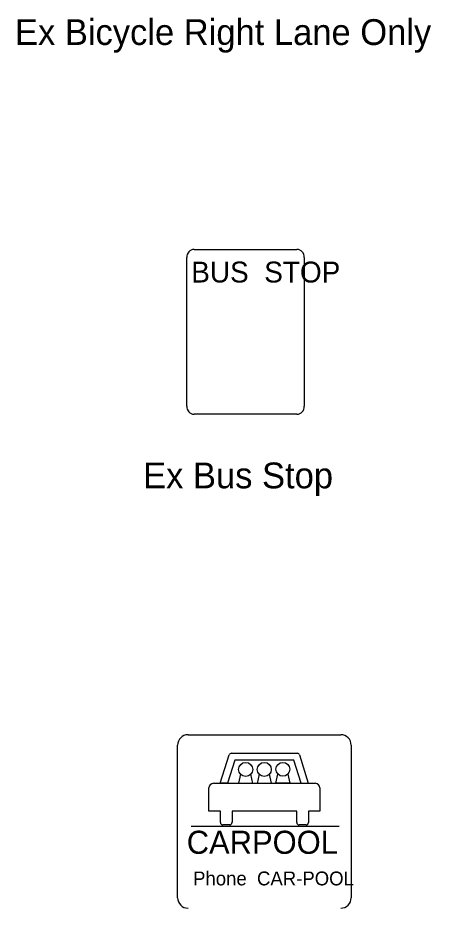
# Model space of a CAD drawing. Extents: x 42133 to 45533, y 41351 to 47951.
# Drawn here: x 43143.1 to 43263.2, y 47410.7 to 47669.6 of the extents above; entities that cross this region are included whole.
import ezdxf

# ---------------------------------------------------------------- set-up
doc = ezdxf.new("R2010")
doc.units = 0
doc.layers.add('P_TRAF_SIGN_SignDetails', color=7, linetype='Continuous')

msp = doc.modelspace()

# ---------------------------------------------------------------- linework, layer by layer
at = {"layer": 'P_TRAF_SIGN_SignDetails'}
for p, q in [((43194.31, 47602.27), (43224.2, 47602.27)), ((43192.18, 47556.71), (43192.18, 47599.87)), ((43226.32, 47599.87), (43226.32, 47556.71)), ((43224.2, 47554.31), (43194.31, 47554.31)), ((43192.56, 47461.15), (43236.93, 47461.15)), ((43189.52, 47413.74), (43189.52, 47458.12)), ((43239.95, 47458.12), (43239.95, 47413.74)), ((43201.9, 47447.02), (43204.5, 47455.3)), ((43205.14, 47455.77), (43224.33, 47455.77)), ((43224.97, 47455.29), (43227.49, 47447.02)), ((43206.14, 47453.75), (43204.01, 47447.02)), ((43223.33, 47453.75), (43206.14, 47453.75)), ((43225.38, 47447.02), (43223.33, 47453.75)), ((43207.29, 47447.02), (43207.87, 47449.64)), ((43210.72, 47449.64), (43211.3, 47447.01)), ((43212.72, 47447.01), (43213.28, 47449.64)), ((43216.14, 47449.64), (43216.72, 47447.04)), ((43218.1, 47447.06), (43218.69, 47449.67)), ((43221.55, 47449.67), (43222.14, 47447.06)), ((43199.95, 47447.02), (43201.9, 47447.02)), ((43201.9, 47447.02), (43204.01, 47447.02)), ((43204.01, 47447.02), (43201.9, 47447.02)), ((43204.01, 47447.02), (43225.38, 47447.02)), ((43211.3, 47447.01), (43207.29, 47447.02)), ((43216.72, 47447.04), (43212.72, 47447.01)), ((43222.14, 47447.06), (43218.1, 47447.06)), ((43225.38, 47447.02), (43227.49, 47447.02)), ((43227.49, 47447.02), (43229.53, 47447.02)), ((43198.61, 47438.96), (43198.61, 47445.68)), ((43230.87, 47445.68), (43230.87, 47438.96)), ((43201.96, 47438.96), (43198.61, 47438.96)), ((43201.96, 47435.6), (43201.96, 47438.96)), ((43224.15, 47438.96), (43205.33, 47438.96)), ((43205.33, 47438.96), (43205.33, 47435.6)), ((43224.15, 47435.6), (43224.15, 47438.96)), ((43230.87, 47438.96), (43227.52, 47438.96)), ((43227.52, 47438.96), (43227.52, 47435.6)), ((43193.47, 47434.59), (43236.45, 47434.59)), ((43204.66, 47434.92), (43202.64, 47434.92)), ((43226.85, 47434.92), (43224.82, 47434.92))]:
    msp.add_line(p, q, dxfattribs=at)
for centre, radius in [((43209.3, 47451.06), 2.04), ((43214.71, 47451.06), 2.04), ((43220.12, 47451.1), 2.02)]:
    msp.add_circle(centre, radius, dxfattribs=at)
for centre, radius, start, end in [((43192.55, 47458.12), 3.03, 90, 180), ((43236.93, 47458.12), 3.03, 360, 90), ((43205.15, 47455.09), 0.672, 90, 162.4849), ((43224.33, 47455.09), 0.672, 16.9398, 90), ((43199.95, 47445.68), 1.34, 90, 180), ((43229.53, 47445.68), 1.34, 360, 90), ((43202.64, 47435.59), 0.672, 180, 270), ((43204.65, 47435.59), 0.672, 270, 0), ((43224.82, 47435.59), 0.672, 180, 270), ((43226.84, 47435.59), 0.672, 270, 0), ((43192.55, 47413.74), 3.03, 180, 270), ((43236.93, 47413.74), 3.03, 270, 0)]:
    msp.add_arc(centre, radius, start, end, dxfattribs=at)
for centre, major_axis, start_param, end_param in [((43194.31, 47599.87), (0, 2.4), 0, 1.570796), ((43224.19, 47599.87), (0, 2.4), 4.712389, 6.283185), ((43194.31, 47556.71), (0, -2.4), 4.712389, 6.283185), ((43224.19, 47556.71), (0, 2.4), 3.141593, 4.712389)]:
    msp.add_ellipse(centre, major_axis=major_axis, ratio=0.89, start_param=start_param, end_param=end_param, dxfattribs=at)

# ---------------------------------------------------------------- texts
for s, height, p in [('Ex Bicycle Right Lane Only', 7.5, (43142.26, 47661.69)), ('BUS  STOP', 6.072, (43193.48, 47592.63)), ('Ex Bus Stop', 7.5, (43179.49, 47532.79)), ('CARPOOL', 6.717, (43192.17, 47426.52)), ('Phone  CAR-POOL', 4.0304, (43194.01, 47417.35))]:
    msp.add_text(s, height=height, dxfattribs=at).set_placement(p)

doc.saveas('drawing.dxf')
